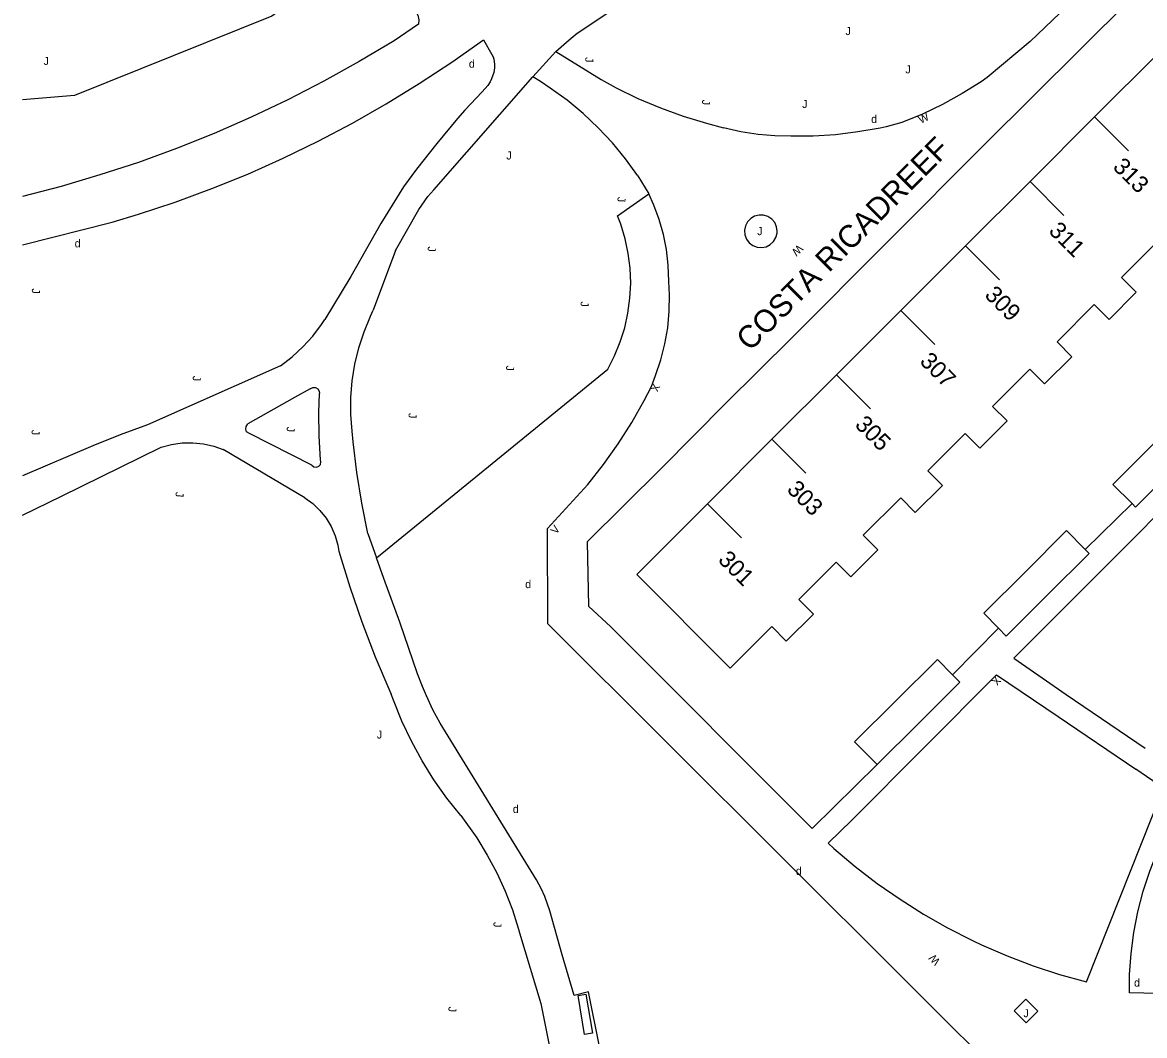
# Model space of a CAD drawing. Extents: x 134999 to 136502, y 457398 to 459002.
# Drawn here: x 135000 to 135070.1, y 458866.1 to 458929.4 of the extents above; entities that cross this region are included whole.
import ezdxf

# ---------------------------------------------------------------- set-up
doc = ezdxf.new("R2010")
doc.units = 0
for name, color, linetype in [('RI_DGTB_15', 7, 'Continuous'), ('RI_DGTB_19', 7, 'Continuous'), ('RI_DGTB_2', 7, 'Continuous'), ('RI_DGTB_29', 7, 'Continuous'), ('RI_DGTB_30', 7, 'Continuous'), ('RI_DGTB_31', 7, 'Continuous'), ('RI_DGTB_32', 7, 'Continuous'), ('RI_DGTB_35', 7, 'Continuous'), ('RI_DGTB_36', 7, 'Continuous'), ('RI_DGTB_37', 7, 'Continuous'), ('RI_DGTB_53', 7, 'Continuous'), ('RI_DGTB_54', 7, 'Continuous'), ('RI_DGTB_6', 7, 'Continuous')]:
    doc.layers.add(name, color=color, linetype=linetype)

msp = doc.modelspace()

# ---------------------------------------------------------------- linework, layer by layer
at = {"layer": 'RI_DGTB_15'}
for p, q in [((135066.956, 458923.464), (135069.077, 458921.342)), ((135062.924, 458919.436), (135065.045, 458917.314)), ((135058.891, 458915.409), (135061.012, 458913.287)), ((135054.864, 458911.386), (135056.985, 458909.264)), ((135050.832, 458907.357), (135052.953, 458905.235)), ((135046.805, 458903.334), (135048.926, 458901.212)), ((135042.777, 458899.313), (135044.898, 458897.191))]:
    msp.add_line(p, q, dxfattribs=at)
at = {"layer": 'RI_DGTB_19'}
for points in [[(135019.197, 458933.067), (135018.019, 458931.514), (135015.566, 458929.753), (135003.25, 458924.791), (135000, 458924.523)], [(135022.111, 458895.941), (135036.551, 458907.711), (135036.979, 458908.544), (135037.334, 458909.41), (135037.614, 458910.303), (135037.817, 458911.217), (135037.941, 458912.145), (135037.986, 458913.081), (135037.95, 458914.016), (135037.835, 458914.945), (135037.641, 458915.861), (135037.37, 458916.757), (135037.171, 458917.281), (135039.111, 458918.661)]]:
    msp.add_lwpolyline(points, dxfattribs=at)
at = {"layer": 'RI_DGTB_2'}
for p, q in [((135070.988, 458927.492), (135066.956, 458923.464)), ((135066.956, 458923.464), (135062.924, 458919.436)), ((135062.924, 458919.436), (135058.891, 458915.409)), ((135058.891, 458915.409), (135054.864, 458911.386)), ((135054.864, 458911.386), (135050.832, 458907.357)), ((135050.832, 458907.357), (135046.805, 458903.334)), ((135046.805, 458903.334), (135042.777, 458899.313))]:
    msp.add_line(p, q, dxfattribs=at)
for points in [[(135068.641, 458913.441), (135070.971, 458915.771), (135071.891, 458914.851), (135073.591, 458916.551), (135072.671, 458917.471)], [(135064.611, 458909.411), (135066.941, 458911.741), (135067.861, 458910.821), (135069.561, 458912.521), (135068.641, 458913.441)], [(135060.581, 458905.391), (135062.911, 458907.721), (135063.831, 458906.801), (135065.531, 458908.491), (135064.611, 458909.411)], [(135056.541, 458901.371), (135058.881, 458903.701), (135059.801, 458902.781), (135061.501, 458904.481), (135060.581, 458905.391)], [(135052.511, 458897.351), (135054.851, 458899.681), (135055.761, 458898.761), (135057.461, 458900.451), (135056.541, 458901.371)], [(135048.481, 458893.331), (135049.401, 458892.411), (135047.701, 458890.721), (135046.791, 458891.641), (135044.201, 458889.054), (135038.361, 458894.901), (135042.777, 458899.313)], [(135048.481, 458893.331), (135050.821, 458895.661), (135051.731, 458894.741), (135053.431, 458896.431), (135052.511, 458897.351)]]:
    msp.add_lwpolyline(points, dxfattribs=at)
at = {"layer": 'RI_DGTB_31'}
for points in [[(135045.095, 458916.384), (135045.118, 458916.1), (135045.218, 458915.833), (135045.389, 458915.605), (135045.616, 458915.433), (135045.882, 458915.33), (135046.166, 458915.305), (135046.446, 458915.359), (135046.699, 458915.488), (135046.908, 458915.683), (135047.054, 458915.928), (135047.127, 458916.203), (135047.134, 458916.324), (135047.094, 458916.606), (135046.978, 458916.866), (135046.794, 458917.084), (135046.557, 458917.243), (135046.286, 458917.329), (135046.001, 458917.338), (135045.725, 458917.267), (135045.479, 458917.123), (135045.283, 458916.916), (135045.151, 458916.663), (135045.095, 458916.384)], [(135061.941, 458867.641), (135062.691, 458866.891), (135063.421, 458867.621), (135062.671, 458868.371), (135061.941, 458867.641)]]:
    msp.add_lwpolyline(points, dxfattribs=at)
at = {"layer": 'RI_DGTB_32'}
msp.add_lwpolyline([(135035.104, 458866.179), (135034.696, 458868.603), (135035.189, 458868.686), (135035.597, 458866.262), (135035.104, 458866.179)], dxfattribs=at)
at = {"layer": 'RI_DGTB_53'}
for p, q in [((135031.871, 458925.967), (135033.305, 458927.54)), ((135038.431, 458919.791), (135039.111, 458918.661)), ((135022.38, 458916.817), (135020.503, 458913.491)), ((135023.296, 458915.124), (135021.911, 458911.403)), ((135020.503, 458913.491), (135018.886, 458910.819)), ((135016.125, 458907.913), (135007.813, 458904.243)), ((135017.976, 458906.496), (135016.983, 458905.948)), ((135016.983, 458905.948), (135014.085, 458904.291)), ((135002.432, 458899.776), (135008.666, 458902.846)), ((135017.644, 458899.688), (135012.538, 458902.696)), ((135000, 458898.6), (135002.432, 458899.776)), ((135069.297, 458899.317), (135066.372, 458896.452)), ((135021.578, 458897.456), (135022.111, 458895.941)), ((135060.963, 458891.533), (135058.088, 458888.628))]:
    msp.add_line(p, q, dxfattribs=at)
for points in [[(135093.884, 458928.201), (135096.531, 458930.711), (135082.811, 458944.401), (135076.201, 458937.811), (135072.181, 458933.771), (135060.061, 458921.711), (135048.021, 458909.651), (135043.931, 458905.601), (135039.901, 458901.541), (135035.271, 458896.931), (135035.341, 458892.921), (135036.741, 458891.621), (135049.311, 458879.041), (135053.371, 458883.021)], [(135070.551, 458938.001), (135068.202, 458933.935), (135067.592, 458933.009), (135066.917, 458932.13), (135066.181, 458931.301), (135062.941, 458928.171), (135060.251, 458925.921), (135059.868, 458925.66), (135058.686, 458924.917), (135057.463, 458924.243), (135056.203, 458923.641), (135054.911, 458923.111), (135053.931, 458922.851), (135053.564, 458922.771), (135052.182, 458922.522), (135050.787, 458922.352), (135049.386, 458922.261), (135047.981, 458922.251), (135046.981, 458922.281), (135045.955, 458922.366), (135044.866, 458922.534), (135043.791, 458922.781)], [(135059.801, 458859.161), (135062.381, 458862.351), (135032.811, 458891.821), (135032.791, 458897.771), (135035.301, 458900.511), (135036.283, 458901.754), (135037.201, 458903.045), (135038.053, 458904.381), (135038.836, 458905.758), (135039.291, 458906.641), (135039.541, 458907.311), (135039.872, 458908.287), (135040.126, 458909.285), (135040.302, 458910.3), (135040.399, 458911.326), (135040.416, 458912.356), (135040.371, 458913.191), (135040.324, 458914.214), (135040.219, 458915.175), (135040.035, 458916.124), (135039.772, 458917.054), (135039.434, 458917.959), (135039.111, 458918.661)], [(135020.582, 458903.843), (135020.509, 458904.89), (135020.515, 458905.941), (135020.601, 458906.987), (135020.767, 458908.024), (135021.011, 458909.045), (135021.333, 458910.045), (135021.729, 458911.017), (135021.911, 458911.403)], [(135016.125, 458907.913), (135016.846, 458908.475), (135017.516, 458909.098), (135018.128, 458909.776), (135018.679, 458910.506), (135018.886, 458910.819)], [(135017.976, 458906.496), (135018.126, 458906.569), (135018.293, 458906.564), (135018.439, 458906.484), (135018.531, 458906.345), (135018.551, 458906.193)], [(135018.617, 458902.051), (135018.522, 458903.53), (135018.506, 458905.012), (135018.551, 458906.193)], [(135018.066, 458901.71), (135014.182, 458903.696), (135014, 458903.808), (135013.944, 458903.968), (135013.965, 458904.142), (135014.085, 458904.291)], [(135021.578, 458897.456), (135021.188, 458899.348), (135020.876, 458901.255), (135020.644, 458903.174), (135020.582, 458903.843)], [(135008.666, 458902.846), (135009.31, 458903.016), (135009.971, 458903.107), (135010.637, 458903.119), (135011.3, 458903.05), (135011.95, 458902.903), (135012.538, 458902.696)], [(135018.066, 458901.71), (135018.196, 458901.615), (135018.355, 458901.594), (135018.505, 458901.65), (135018.61, 458901.771), (135018.645, 458901.928), (135018.617, 458902.051)], [(135017.644, 458899.688), (135018.138, 458899.32), (135018.58, 458898.891), (135018.963, 458898.409), (135019.281, 458897.881), (135019.527, 458897.317), (135019.698, 458896.725), (135019.764, 458896.356)], [(135019.764, 458896.356), (135020.446, 458894.13), (135021.203, 458891.928), (135022.036, 458889.754), (135022.943, 458887.61), (135023.03, 458887.415)], [(135027.378, 458879.836), (135026.508, 458880.929), (135025.702, 458882.07), (135024.963, 458883.255), (135024.292, 458884.481), (135023.693, 458885.743), (135023.168, 458887.037), (135023.03, 458887.415)], [(135051.79, 458879.562), (135050.323, 458878.109), (135050.68, 458877.788), (135052.006, 458876.668), (135053.382, 458875.609), (135054.806, 458874.615), (135056.273, 458873.688), (135057.782, 458872.829), (135059.329, 458872.041), (135059.904, 458871.771), (135061.499, 458871.081), (135063.124, 458870.465), (135064.776, 458869.925), (135066.451, 458869.461), (135071.261, 458881.561), (135069.531, 458882.736)], [(135072.701, 458868.701), (135069.131, 458868.771), (135069.148, 458869.917), (135069.242, 458871.234), (135069.415, 458872.543), (135069.667, 458873.839), (135069.998, 458875.117), (135070.405, 458876.373), (135070.887, 458877.602), (135071.443, 458878.799), (135072.071, 458879.961), (135072.331, 458880.331), (135072.437, 458880.383), (135072.695, 458880.448), (135072.961, 458880.433), (135073.211, 458880.341), (135075.481, 458878.799), (135075.146, 458878.204)], [(135027.378, 458879.836), (135028.371, 458878.442), (135029.033, 458877.377), (135029.627, 458876.271), (135030.15, 458875.13), (135030.601, 458873.959), (135030.978, 458872.759), (135031.043, 458872.522), (135032.369, 458868.115), (135033.954, 458860.229)]]:
    msp.add_lwpolyline(points, dxfattribs=at)
at = {"layer": 'RI_DGTB_54'}
for points in [[(135033.305, 458927.54), (135034.142, 458928.277), (135034.653, 458928.683), (135038.242, 458931.115), (135039.922, 458932.425), (135041.586, 458933.755), (135042.679, 458934.661), (135044.106, 458935.904), (135044.902, 458936.636), (135051.022, 458942.465), (135056.339, 458947.402), (135058.095, 458949.069), (135058.665, 458949.644), (135059.211, 458950.242), (135060.25, 458951.483), (135062.25, 458954.036), (135064.051, 458956.487)], [(135019.197, 458933.067), (135024.101, 458930.492), (135024.355, 458930.321), (135024.557, 458930.09), (135024.693, 458929.816), (135024.753, 458929.515), (135024.741, 458929.253), (135023.205, 458928.219), (135021.034, 458926.921), (135018.823, 458925.692), (135016.574, 458924.533), (135014.289, 458923.447), (135011.972, 458922.433), (135009.623, 458921.492), (135007.246, 458920.627), (135004.843, 458919.837), (135002.415, 458919.123), (135000, 458918.495)], [(135000, 458915.483), (135005.607, 458916.895), (135007.245, 458917.387), (135009.547, 458918.149), (135011.823, 458918.986), (135014.069, 458919.898), (135016.285, 458920.884), (135018.466, 458921.942), (135020.612, 458923.072), (135022.719, 458924.272), (135024.785, 458925.541), (135026.809, 458926.877), (135028.787, 458928.279), (135029.321, 458927.362), (135029.391, 458927.221), (135029.441, 458927.07), (135029.488, 458926.748), (135029.483, 458926.526), (135029.434, 458926.227), (135029.303, 458925.842), (135029.211, 458925.664), (135029.055, 458925.428), (135028.714, 458925.022), (135027.634, 458923.892), (135027.177, 458923.373), (135025.886, 458921.8), (135024.616, 458920.205), (135023.807, 458919.107), (135022.38, 458916.817)], [(135033.305, 458927.54), (135036.141, 458925.791), (135037.075, 458925.285), (135038.441, 458924.623), (135039.84, 458924.034), (135041.268, 458923.52), (135042.721, 458923.081), (135043.791, 458922.781)], [(135023.296, 458915.124), (135024.754, 458917.689), (135025.325, 458918.485), (135025.682, 458918.916), (135031.871, 458925.967)], [(135038.431, 458919.791), (135037.667, 458920.838), (135036.84, 458921.836), (135035.952, 458922.782), (135035.009, 458923.67), (135034.012, 458924.499), (135032.966, 458925.265), (135032.351, 458925.671), (135031.871, 458925.967)], [(135073.984, 458888.508), (135080.311, 458904.551), (135078.551, 458906.32), (135061.907, 458889.667), (135065.181, 458887.411), (135070.118, 458884.052)], [(135007.813, 458904.243), (135006.103, 458903.604), (135004.405, 458902.935), (135000, 458901.044)], [(135036.742, 458861.898), (135035.36, 458868.837), (135034.463, 458868.61), (135033.704, 458871.137), (135032.935, 458873.894), (135032.615, 458874.786), (135032.396, 458875.279), (135032.102, 458875.822), (135026.091, 458885.615), (135025.63, 458886.45), (135025.226, 458887.313), (135024.982, 458887.901), (135024.68, 458888.697), (135023.564, 458891.919), (135022.568, 458894.645), (135022.111, 458895.941)], [(135051.79, 458879.562), (135060.831, 458888.631), (135064.681, 458886.031), (135069.531, 458882.736)]]:
    msp.add_lwpolyline(points, dxfattribs=at)
at = {"layer": 'RI_DGTB_6'}
for points in [[(135070.684, 458903.094), (135068.101, 458900.521), (135069.297, 458899.317)], [(135072.096, 458901.676), (135069.511, 458899.101), (135069.297, 458899.317)], [(135066.372, 458896.452), (135065.201, 458897.631), (135062.612, 458895.047)], [(135066.372, 458896.452), (135066.611, 458896.211), (135064.026, 458893.631)], [(135062.612, 458895.047), (135060.031, 458892.471), (135060.963, 458891.533)], [(135064.026, 458893.631), (135061.441, 458891.051), (135060.963, 458891.533)], [(135058.088, 458888.628), (135057.141, 458889.581), (135054.549, 458887.009)], [(135055.956, 458885.596), (135058.541, 458888.171), (135058.088, 458888.628)], [(135054.549, 458887.009), (135051.961, 458884.441), (135053.371, 458883.021)], [(135053.371, 458883.021), (135055.956, 458885.596)]]:
    msp.add_lwpolyline(points, dxfattribs=at)

# ---------------------------------------------------------------- texts
at = {"layer": 'RI_DGTB_29'}
for p in [(135027.882, 458926.538), (135003.262, 458915.318), (135030.624, 458880.003), (135048.301, 458876.134)]:
    msp.add_text('d', height=0.5, dxfattribs=at).set_placement(p)
for p in [(135053.001, 458923.082), (135031.401, 458894.042), (135069.421, 458869.162)]:
    msp.add_text('d', height=0.5, rotation=359.99973, dxfattribs=at).set_placement(p)
at = {"layer": 'RI_DGTB_30'}
for s, height, rotation, p in [('W', 0.5, 26.56493, (135056.109, 458923.025)), ('W', 0.5, 224.99924, (135048.448, 458915.529)), ('X', 0.499, 244.85785, (135039.395, 458906.864)), ('V', 0.5, 52.20595, (135033.331, 458897.367)), ('X', 0.499, 228.81317, (135060.787, 458888.579)), ('W', 0.5, 132.61276, (135057.357, 458870.774))]:
    msp.add_text(s, height=height, rotation=rotation, dxfattribs=at).set_placement(p)
at = {"layer": 'RI_DGTB_31'}
for rotation, p in [(359.99973, (135051.401, 458928.572)), (268.90521, (135035.153, 458927.196)), (359.99973, (135055.141, 458926.182)), (268.90521, (135042.449, 458924.541)), (359.99973, (135048.691, 458924.022)), (268.90521, (135037.166, 458918.475)), (359.99973, (135045.891, 458916.082)), (268.90521, (135025.318, 458915.38)), (268.90521, (135000.592, 458912.761)), (268.90521, (135034.861, 458911.948)), (268.90521, (135030.212, 458907.946)), (268.90521, (135010.641, 458907.3)), (268.90521, (135024.119, 458904.981)), (268.90521, (135000.573, 458903.93)), (268.90521, (135016.508, 458904.128)), (268.90521, (135009.569, 458900.054)), (268.90521, (135029.421, 458873.199)), (268.90521, (135026.609, 458867.914)), (359.99973, (135062.511, 458867.252))]:
    msp.add_text('J', height=0.5, rotation=rotation, dxfattribs=at).set_placement(p)
for p in [(135001.319, 458926.705), (135030.221, 458920.804), (135022.132, 458884.652)]:
    msp.add_text('J', height=0.5, dxfattribs=at).set_placement(p)
at = {"layer": 'RI_DGTB_35'}
msp.add_text('301', height=1.054, rotation=314.9678, dxfattribs=at).set_placement((135043.386, 458895.749))
at = {"layer": 'RI_DGTB_36'}
for s, p in [('313', (135068.04, 458920.282)), ('311', (135064.036, 458916.285)), ('309', (135060.032, 458912.285)), ('307', (135055.982, 458908.139)), ('305', (135051.931, 458904.186)), ('303', (135047.683, 458900.141))]:
    msp.add_text(s, height=1.054, rotation=314.9678, dxfattribs=at).set_placement(p)
at = {"layer": 'RI_DGTB_37'}
msp.add_text('COSTA RICADREEF', height=1.4, rotation=44.97633, dxfattribs=at).set_placement((135045.43, 458908.777))

doc.saveas('drawing.dxf')
